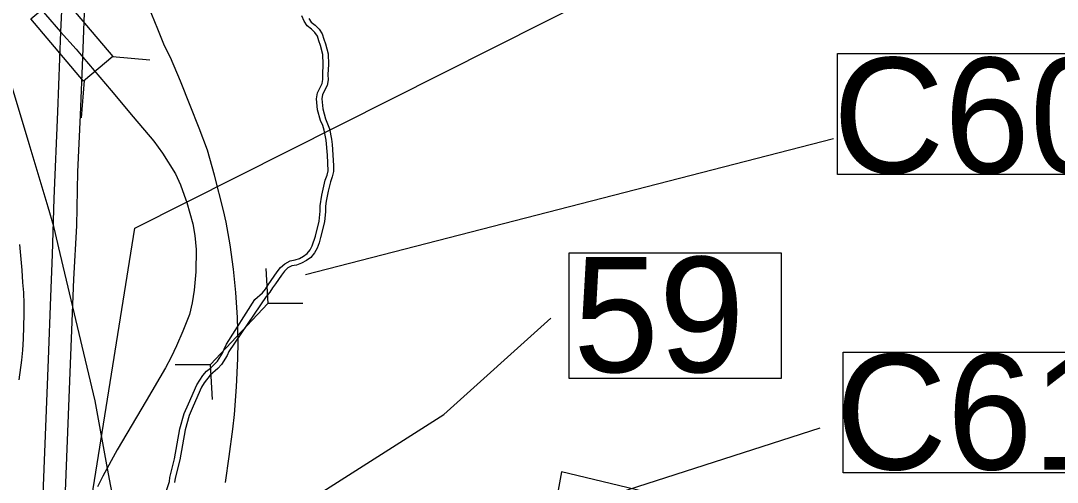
# Model space of a CAD drawing. Extents: x 2290055 to 2389491, y 66597 to 237875.
# Drawn here: x 2341872 to 2345021, y 194566 to 195968 of the extents above; entities that cross this region are included whole.
import ezdxf

# ---------------------------------------------------------------- set-up
doc = ezdxf.new("R2010")
doc.units = 0
for name, color, linetype in [('Exist Boundary Political Urban Extension UEB', 7, 'Continuous'), ('Exist Hydrographic River Shore', 7, 'Continuous'), ('Exist Road Primary Interstate Divided Center Attributed', 7, 'Continuous'), ('Exist Road Primary Interstate Ramp 1 Lane Attributed', 7, 'Continuous'), ('Exist Road Primary Interstate Structure Culvert CELL', 7, 'Continuous'), ('Exist Road Primary Interstate Structure Culvert Number Label', 7, 'Continuous'), ('Exist Road Primary Interstate Structure Ovrhead Sign CELL', 7, 'Continuous'), ('Exist Road Primary Interstate Structure Standard Bridge Number Label', 7, 'Continuous'), ('Exist Road Primary NC Structure Standard Bridge CELL', 7, 'Continuous'), ('Exist Road Primary US Divided Attributed', 7, 'Continuous'), ('Exist Road Primary US Ramp 1 Lane  Attributed', 7, 'Continuous'), ('Exist Road Primary US Structure Standard Bridge CELL', 7, 'Continuous'), ('Exist Road Secondary Structure Culvert Number Label', 7, 'Continuous')]:
    doc.layers.add(name, color=color, linetype=linetype)

msp = doc.modelspace()

# ---------------------------------------------------------------- linework, layer by layer
at = {"layer": 'Exist Boundary Political Urban Extension UEB'}
for p, q in [((2341954.7, 195402.3), (2341897, 195593.9)), ((2341991.9, 195261.2), (2341973.6, 195338.8)), ((2342044.2, 195039.9), (2341991.9, 195261.2))]:
    msp.add_line(p, q, dxfattribs=at)
for points in [[(2341897, 195593.9), (2341761.3, 196044.3), (2341712.2, 196189.4)], [(2341973.6, 195338.8), (2341972.6, 195342.7), (2341954.7, 195402.3)], [(2342135.7, 194607.8), (2342097.5, 194814), (2342044.2, 195039.9)], [(2342208.1, 194070.8), (2342203.2, 194266.2), (2342145.6, 194554.5), (2342135.7, 194607.8)], [(2346082.8, 193858.3), (2346051.2, 193800), (2345907.1, 192983), (2344917.4, 193213.7), (2345119.2, 194213.3), (2343514.7, 194597.8), (2343322.5, 193540.5), (2342443.4, 193737.5), (2342368.1, 193784.6)]]:
    msp.add_lwpolyline(points, dxfattribs=at)
at = {"layer": 'Exist Hydrographic River Shore'}
for points in [[(2342746.7, 195974.2), (2342754, 195963.6), (2342766.2, 195954.9), (2342778.2, 195941.9), (2342788, 195927.8), (2342792.2, 195912), (2342797.5, 195897.8), (2342805.5, 195867.5), (2342806.7, 195835.5), (2342805.2, 195805), (2342806, 195788.8), (2342802.7, 195771.7), (2342788.2, 195744.2), (2342786.5, 195730.6), (2342789.5, 195700), (2342798, 195670.1), (2342804.2, 195655.1), (2342809.5, 195639.3), (2342816, 195608), (2342818, 195591.7), (2342821.7, 195527.9), (2342822, 195510.4), (2342818.2, 195493.9), (2342812.5, 195479.2), (2342805.5, 195450.2), (2342799.5, 195419.6), (2342797.7, 195404.6), (2342797.7, 195388.9), (2342794.2, 195356.9), (2342783, 195309.6), (2342778, 195293.7), (2342772.2, 195277.6), (2342764, 195263.3), (2342753, 195249.3), (2342739.5, 195239.5), (2342725.2, 195231.3), (2342709.5, 195225.9), (2342695.2, 195223.8), (2342683.7, 195217.1), (2342673, 195207.5), (2342664, 195195.7), (2342646, 195169.3), (2342636.5, 195157.1), (2342628.7, 195143.2), (2342617.7, 195130.8), (2342504.1, 194963.8)], [(2342767.5, 195313.8), (2342778.5, 195359.5), (2342781.7, 195389.7), (2342781.7, 195405.6), (2342786.5, 195437.9), (2342797.2, 195484), (2342802.7, 195498.5), (2342806, 195512), (2342804.2, 195559.3), (2342800.2, 195605.4), (2342794, 195635.3), (2342789.2, 195649.5), (2342783, 195664.7), (2342773.5, 195697), (2342770.5, 195731), (2342773, 195749.2), (2342787.5, 195777.1), (2342790, 195789.8), (2342789.2, 195804.8), (2342790.7, 195835.9), (2342789.5, 195864.9), (2342782.2, 195892.8), (2342777, 195907.2), (2342773.2, 195921), (2342765.7, 195931.9), (2342755.5, 195942.7), (2342742.2, 195952.2), (2342732.5, 195966.6), (2342726, 195983)], [(2342496.7, 194985.5), (2342583.2, 195121.5), (2342606.5, 195142), (2342615.5, 195152.4), (2342623, 195165.9), (2342633, 195178.7), (2342651, 195205.1), (2342661.2, 195218.3), (2342674.2, 195230.1), (2342690, 195239.2), (2342705.7, 195241.5), (2342718.5, 195245.9), (2342731, 195252.9), (2342742, 195260.9), (2342750.7, 195272.3), (2342757.7, 195284.4), (2342767.5, 195313.8)], [(2342310, 194525.9), (2342323.2, 194569.1), (2342325, 194580.9), (2342339, 194637.9), (2342355.5, 194729), (2342368.7, 194775.2), (2342381, 194804.2), (2342407, 194862.2), (2342415.5, 194876.5), (2342425.2, 194890.5), (2342436, 194903.5), (2342448.2, 194913.4), (2342469.2, 194934), (2342485, 194958.4), (2342489.7, 194970.7), (2342496.7, 194985.5)], [(2342504.1, 194963.8), (2342499.2, 194951.2), (2342481.7, 194924), (2342470.5, 194912.1), (2342447.2, 194892.1), (2342428.7, 194867.9), (2342421.2, 194855), (2342395.5, 194797.8), (2342383.7, 194769.6), (2342371.2, 194725.4), (2342354.7, 194634.5), (2342340.7, 194578.5), (2342338.7, 194565.7)]]:
    msp.add_lwpolyline(points, dxfattribs=at)
at = {"layer": 'Exist Road Primary Interstate Divided Center Attributed'}
for points in [[(2341997.6, 196042), (2341992.9, 195934.5)], [(2342060.6, 195857.6), (2342065.1, 195992.1)], [(2341992.9, 195934.5), (2341983.8, 195691), (2341972.4, 195428.4), (2341967.3, 195258.3), (2341962.2, 195130), (2341954.9, 194939.4), (2341940, 194555.3), (2341927.4, 194237.1), (2341913.9, 194009.4)], [(2341993, 194127.2), (2341998, 194265.2), (2342006.2, 194465.5), (2342006.2, 194512.8), (2342033.1, 195183.5), (2342042.1, 195345), (2342045.3, 195508.7), (2342053.1, 195681.1), (2342060.6, 195857.6)]]:
    msp.add_lwpolyline(points, dxfattribs=at)
at = {"layer": 'Exist Road Primary Interstate Ramp 1 Lane Attributed'}
msp.add_lwpolyline([(2342493.8, 194565.8), (2342505.2, 194644.4), (2342515.9, 194727.3), (2342521.6, 194772.3), (2342527.3, 194855.9), (2342531.5, 194942), (2342532.2, 194992), (2342530.1, 195067), (2342525.1, 195142.7), (2342518, 195213.1), (2342508, 195287.4), (2342495.8, 195356), (2342487.3, 195391.7), (2342460.8, 195498.5), (2342438.7, 195575), (2342413.7, 195641.4), (2342386.7, 195710.3), (2342356.7, 195784.6), (2342326.7, 195856.7), (2342308.2, 195892.1), (2342288.2, 195942.1), (2342261.1, 196009.2)], dxfattribs=at)
at = {"layer": 'Exist Road Primary Interstate Structure Culvert CELL'}
for p, q in [((2342616, 195215.2), (2342622.1, 195108.8)), ((2342448, 194923.9), (2342622.1, 195108.8)), ((2342728.7, 195109.1), (2342622.1, 195108.8)), ((2342341.4, 194923.6), (2342448, 194923.9)), ((2342454.1, 194817.5), (2342448, 194923.9))]:
    msp.add_line(p, q, dxfattribs=at)
at = {"layer": 'Exist Road Primary Interstate Structure Culvert Number Label'}
msp.add_lwpolyline([(2344353.6, 195868), (2345334.8, 195868), (2345334.8, 195501.4), (2344353.6, 195501.4)], close=True, dxfattribs=at)
at = {"layer": 'Exist Road Primary Interstate Structure Ovrhead Sign CELL'}
msp.add_lwpolyline([(2342052.4, 194299.6), (2342218.7, 195337.6), (2343775.7, 196122.8)], dxfattribs=at)
at = {"layer": 'Exist Road Primary Interstate Structure Standard Bridge Number Label'}
msp.add_lwpolyline([(2343537.9, 195263.4), (2344182, 195263.4), (2344182, 194881.1), (2343537.9, 194881.1)], close=True, dxfattribs=at)
msp.add_lwpolyline([(2342165.9, 194141.3), (2343156.9, 194772.1), (2343482.9, 195064.8)], dxfattribs=at)
at = {"layer": 'Exist Road Primary NC Structure Standard Bridge CELL'}
msp.add_line((2342737.2, 195197.6), (2344341.3, 195610.4), dxfattribs=at)
at = {"layer": 'Exist Road Primary US Divided Attributed'}
for points in [[(2341435.2, 196709.8), (2341484.6, 196605.5), (2341510.8, 196556.1), (2341560.9, 196467.4), (2341670, 196311.9), (2341822.8, 196129.5), (2341901.1, 196040.9), (2341992.9, 195934.5)], [(2341992.9, 195934.5), (2342039.8, 195881.6), (2342060.6, 195857.6)], [(2342060.6, 195857.6), (2342146.2, 195756.1), (2342213.8, 195676.4), (2342276.5, 195602.5), (2342302.3, 195566), (2342341.5, 195502.9), (2342356.7, 195469.9), (2342368.6, 195437.9), (2342376.3, 195416), (2342394.7, 195351.7), (2342400.9, 195315.9), (2342404.9, 195273.2), (2342404, 195205.7), (2342398.7, 195150.2), (2342392.2, 195111.6), (2342384.2, 195076), (2342364.6, 195025.2), (2342344.9, 194980.8), (2342329, 194946.5), (2342312, 194914.3), (2342252.6, 194814.2), (2342164.3, 194664.8), (2342121, 194585.1), (2342104.9, 194552.8)]]:
    msp.add_lwpolyline(points, dxfattribs=at)
at = {"layer": 'Exist Road Primary US Ramp 1 Lane  Attributed'}
msp.add_lwpolyline([(2341866.4, 194877.3), (2341874.7, 194937.7), (2341877.9, 194967.7), (2341879.7, 195002.3), (2341882, 195076.5), (2341882, 195107.9), (2341880.6, 195143), (2341877.9, 195173.5), (2341875.6, 195210.5), (2341868.6, 195288.3)], dxfattribs=at)
at = {"layer": 'Exist Road Primary US Structure Standard Bridge CELL'}
for p, q in [((2342150.8, 195859.1), (2342263.6, 195849.6)), ((2342064.4, 195786), (2342055, 195673.2))]:
    msp.add_line(p, q, dxfattribs=at)
msp.add_lwpolyline([(2341991.2, 196048.7), (2342151.3, 195859.4), (2342062.8, 195784.6), (2341902.8, 195974)], close=True, dxfattribs=at)
at = {"layer": 'Exist Road Secondary Structure Culvert Number Label'}
msp.add_lwpolyline([(2344370.2, 194961.8), (2345343.9, 194961.8), (2345343.9, 194595.4), (2344370.2, 194595.4)], close=True, dxfattribs=at)
msp.add_lwpolyline([(2342299.3, 193934.3), (2342604.6, 194186.5), (2344301.3, 194732.1)], dxfattribs=at)

# ---------------------------------------------------------------- texts
at = {"layer": 'Exist Road Primary Interstate Structure Culvert Number Label'}
msp.add_text('C60', height=350, dxfattribs=at).set_placement((2344339.6, 195505.5))
at = {"layer": 'Exist Road Primary Interstate Structure Standard Bridge Number Label'}
msp.add_text('59', height=350, dxfattribs=at).set_placement((2343550.4, 194900.9))
at = {"layer": 'Exist Road Secondary Structure Culvert Number Label'}
msp.add_text('C61', height=350, dxfattribs=at).set_placement((2344348, 194605.2))

doc.saveas('drawing.dxf')
